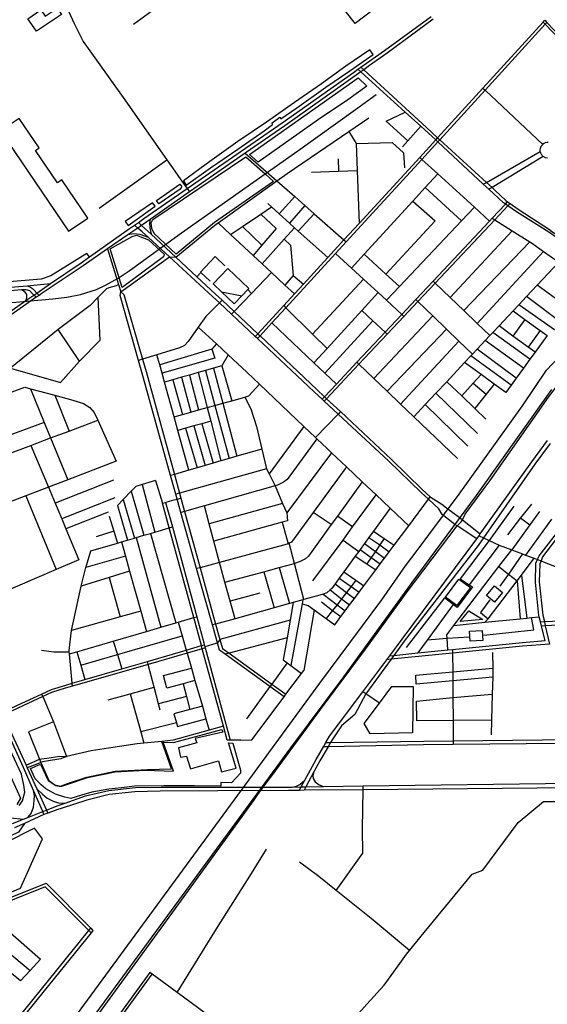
# Model space of a CAD drawing. Header units: millimetres. Extents: x 664923 to 767831, y 3118803 to 3207600.
# Tile 318 of 422: x 727833 to 729422, y 3168845 to 3171808. Entities that reach past the tile are written whole.
import ezdxf

# ---------------------------------------------------------------- set-up
doc = ezdxf.new("R2010")
doc.units = ezdxf.units.MM
for name, color, linetype in [('buildings', 5, 'Continuous'), ('parks', 8, 'Continuous'), ('railways', 4, 'Continuous'), ('roads_2', 2, 'Continuous'), ('roads_3', 3, 'Continuous'), ('water', 7, 'Continuous')]:
    doc.layers.add(name, color=color, linetype=linetype)

msp = doc.modelspace()

# ---------------------------------------------------------------- linework, layer by layer
at = {"layer": 'buildings'}
for points in [[(728881, 3172003.58), (728947.85, 3171917.33), (728936.05, 3171908.27), (728955.58, 3171883.07), (728843.49, 3171797.09), (728792.72, 3171862.6), (728798.69, 3171867.18), (728780.27, 3171890.96), (728775.12, 3171887.02), (728757.95, 3171909.18), (728881, 3172003.58)], [(727858.02, 3171811.22), (727896.85, 3171837.62), (727909.62, 3171819.02), (727945.66, 3171843.5), (727958.82, 3171824.31), (727883.96, 3171773.44), (727858.02, 3171811.22)], [(727757.64, 3171499.06), (727980.04, 3171172.24), (728037.96, 3171211.26), (727959.99, 3171325.84), (727947.01, 3171317.09), (727880.48, 3171414.85), (727891.97, 3171422.6), (727831.57, 3171511.36), (727795.77, 3171487.24), (727778.27, 3171512.96), (727757.64, 3171499.06)]]:
    msp.add_lwpolyline(points, close=True, dxfattribs=at)
at = {"layer": 'parks'}
for points in [[(728334.48, 3171310.65), (728407.97, 3171361.95), (728490.28, 3171418.89), (728570.01, 3171473.95), (728595.11, 3171492.44), (728593.15, 3171497.9), (728616.96, 3171514.53), (728619.68, 3171510.4), (728667.55, 3171542.93), (728755.55, 3171604.93), (728828.02, 3171654.64), (728897.35, 3171704.03), (728887.39, 3171717.39), (728815.97, 3171667.97), (728742.21, 3171615.64), (728660.96, 3171558.71), (728576.31, 3171500.17), (728490.09, 3171441.85), (728405.49, 3171381.22), (728326.1, 3171323.27), (728334.48, 3171310.65)], [(728525.68, 3171402.23), (728852.44, 3171632.88), (728878.97, 3171608.52), (728821.53, 3171567.47), (728733.23, 3171508.13), (728551.25, 3171379.15), (728525.68, 3171402.23)], [(728304.04, 3171102.71), (728238.23, 3171165.14), (728231.59, 3171179.83), (728229.32, 3171196.82), (728234.37, 3171207.07), (728514.69, 3171396.01), (728572.76, 3171343.99), (728597.57, 3171321.76), (728420.21, 3171198.15), (728304.04, 3171102.71)], [(728252.42, 3171253.97), (728245.15, 3171264.01), (728315.79, 3171313.42), (728320.11, 3171306.99), (728319.7, 3171301.75), (728316.36, 3171298.02), (728252.42, 3171253.97)], [(728160.04, 3171189.27), (728241.02, 3171246.71), (728232.7, 3171256.73), (728150.9, 3171200.57), (728160.04, 3171189.27)], [(728141.39, 3171001.78), (728105.56, 3171119.06), (728172.22, 3171155.84), (728185, 3171159.48), (728221.21, 3171145.84), (728268.02, 3171102.14), (728266.25, 3171094.55), (728141.39, 3171001.78)], [(729115.39, 3170070.55), (729156.17, 3170124.54), (729190.61, 3170098.79), (729149.83, 3170044.8), (729115.39, 3170070.55)], [(729263.4, 3170104.44), (729287.73, 3170084.53), (729263.36, 3170055.06), (729239.03, 3170074.96), (729263.4, 3170104.44)], [(729185.65, 3170028.82), (729227.93, 3170003.13), (729160.14, 3169997.13), (729185.65, 3170028.82)], [(729187.79, 3169967.63), (729226.38, 3169969.99), (729228.22, 3169939.97), (729189.64, 3169937.62), (729187.79, 3169967.63)], [(728211.57, 3169549.21), (728296.5, 3169546.77), (728265.24, 3169633.15), (728296.9, 3169632.65), (728442.12, 3169672.1), (728444.58, 3169663.98), (728362.08, 3169644.34), (728366.3, 3169631.8), (728311.16, 3169616.94), (728317.53, 3169588.82), (728335.92, 3169591.55), (728348.03, 3169553.16), (728432.44, 3169577.17), (728441.25, 3169543.97), (728485.05, 3169555.44), (728461.83, 3169631.69), (728474.78, 3169630.75), (728497.8, 3169549.17), (728498.14, 3169540.57), (728470.75, 3169511.35), (728438.9, 3169512.27), (728439.26, 3169501.52), (728359.64, 3169502.35), (728267.14, 3169502.43), (728178.78, 3169500.74), (728140.33, 3169496.45), (728102, 3169491.8), (728050.48, 3169482.71), (728019.32, 3169473.79), (727986.99, 3169464.38), (727968.82, 3169467.98), (727941.43, 3169477.3), (727912.02, 3169493.37), (727897.87, 3169504.75), (727879.99, 3169523.66), (727866.16, 3169554.4), (727895.93, 3169567.67), (727918.75, 3169518.25), (727941.9, 3169503.01), (727957.43, 3169500.44), (727978.04, 3169507.38), (728036.98, 3169527.07), (728120.64, 3169544.63), (728211.57, 3169549.21)], [(727835.61, 3169193.73), (727901.56, 3169342.55), (727877.74, 3169374.29), (727788.07, 3169329.38), (727726.71, 3169299.7), (727613.78, 3169255.65), (727607.15, 3169246.89), (727620.58, 3169201.41), (727729.46, 3169245.56), (727760.46, 3169162.58), (727835.61, 3169193.73)]]:
    msp.add_lwpolyline(points, close=True, dxfattribs=at)
for points in [[(727831.97, 3169442.7), (727841.45, 3169457.38), (727848.91, 3169483.05), (727846.03, 3169504.51), (727838.23, 3169537.3), (727783.59, 3169656.14)], [(727754.27, 3169641.38), (727835.5, 3169465.22), (727824.3, 3169446.23)]]:
    msp.add_lwpolyline(points, dxfattribs=at)
at = {"layer": 'railways'}
msp.add_lwpolyline([(726377.97, 3171049.36), (726592.53, 3170922), (726634.53, 3170902.35), (726687, 3170887.48), (726750.88, 3170877.42), (727193.79, 3170902.06), (727933.26, 3170967.73), (727975.65, 3170973.26), (728016.41, 3170981.36), (728064.92, 3170996.4), (728091.43, 3171008.92), (728129.82, 3171030.26), (728162.96, 3171052.83), (728320.78, 3171166.87), (728572.76, 3171343.99), (728671.21, 3171413.14), (728845.02, 3171538.35), (728906.56, 3171583.11)], dxfattribs=at)
at = {"layer": 'roads_2'}
for points in [[(728860.99, 3171665.57), (728869.52, 3171657.7), (729058.02, 3171483.89), (729092.06, 3171452.8), (729098.7, 3171446.75), (729238.87, 3171318.73), (729255.77, 3171303.32), (729265.53, 3171294.39), (729297.36, 3171263.95), (729302.88, 3171260.11), (729310.16, 3171255.05), (729334.7, 3171237.99), (729431.63, 3171174.58), (729432.28, 3171174.15), (729502.39, 3171126.9), (729625.19, 3171044.13), (729641.46, 3171031), (729642.35, 3171029.87), (729653.14, 3171016.11)], [(729666.66, 3170978.72), (729644.24, 3171011.84), (729635.65, 3171020.93), (729631.81, 3171024.31), (729617.32, 3171037), (729496.66, 3171120.78), (729427.34, 3171168.92), (729329.66, 3171229.92), (729303.73, 3171248.23), (729296.5, 3171253.33), (729290.68, 3171257.44), (729260.1, 3171285.12), (729246.49, 3171297.73), (729229.58, 3171313.39), (729092.7, 3171440.21), (729086.11, 3171446.32), (729052.14, 3171477.8), (729041.14, 3171487.72), (728994.04, 3171530.27), (728872.67, 3171639.87), (728860.22, 3171651.1), (728851.57, 3171658.92)], [(729402.66, 3171406.52), (729401.19, 3171411.93), (729400.91, 3171415.63), (729401.55, 3171421.19), (729404, 3171427.51), (729404.52, 3171428.39), (729408.6, 3171432.74), (729411.24, 3171435.55), (729417.28, 3171438.69), (729421.17, 3171439.72), (729424.7, 3171440.1)], [(729229.58, 3171313.39), (729238.87, 3171318.73), (729401.19, 3171411.93)], [(729423.22, 3171391.23), (729416.86, 3171392.69), (729410.31, 3171396.35), (729406.22, 3171400.42), (729402.66, 3171406.52)], [(729410.31, 3171396.35), (729255.77, 3171303.32), (729246.49, 3171297.73)], [(728190.64, 3171198.08), (728200.4, 3171189.2), (728229.08, 3171163.08), (728303.43, 3171093.81), (728366.81, 3171034.76), (728423.43, 3170982), (728442.69, 3170963.88), (728479.21, 3170929.49), (728550.11, 3170862.74), (728557.01, 3170856.24), (728728.17, 3170695.1), (728751.31, 3170673.45), (728757.7, 3170667.47), (728799.28, 3170628.56), (728952.93, 3170484.77), (729045.31, 3170394.29), (729069.83, 3170372.55), (729072.86, 3170369.86), (729105.12, 3170349.89), (729119.02, 3170339.16)], [(728226.31, 3171207.1), (728224.12, 3171195.6), (728224.8, 3171181.35), (728229.08, 3171163.08)], [(728220.67, 3171152.46), (728196.11, 3171161.77), (728176.56, 3171163.37), (728159.05, 3171160.73)], [(729106.03, 3170318.83), (729095.43, 3170335.84), (729064.02, 3170364.76), (729041.9, 3170385.11), (728945.46, 3170479.47), (728792.41, 3170621.38), (728750.72, 3170660.05), (728744.31, 3170666), (728720.35, 3170688.22), (728549.68, 3170848.24), (728542.75, 3170854.74), (728471.57, 3170921.48), (728434.74, 3170956.01), (728415.22, 3170974.31), (728284.42, 3171094.09), (728220.67, 3171152.46), (728201.8, 3171169.28), (728188.58, 3171181.06), (728178.85, 3171189.74)], [(728030.44, 3168759.6), (728283.84, 3169106.78), (728540.31, 3169460.82), (728550.6, 3169476.31), (728578.75, 3169514.03), (728592.43, 3169532.22), (728739.05, 3169731.49), (728874.59, 3169913.94), (729000.26, 3170086.16), (729150.78, 3170284.9), (729163.13, 3170296.67), (729166.37, 3170302.95), (729174.79, 3170319.55), (729248.93, 3170419.78), (729425.53, 3170671.8), (729477.17, 3170739.71), (729519.56, 3170790.75), (729548.02, 3170820.95), (729604.97, 3170869.67), (729648.71, 3170898.87), (729699.02, 3170929.06)], [(728674.94, 3169488.53), (728680.7, 3169499.02), (728691.53, 3169518.75), (728725.98, 3169581.49), (728747.9, 3169619.4), (728755.38, 3169632.32), (728766.6, 3169651.74), (728866.37, 3169785.09), (728938.77, 3169881.85), (728947.56, 3169893.61), (728984.81, 3169943.39), (729210.49, 3170245.92), (729216.63, 3170254.55), (729220.2, 3170261.08), (729375.71, 3170476.94), (729422.56, 3170541.18)], [(729430.42, 3170532.56), (729384.47, 3170470.9), (729229.83, 3170248.75), (729213.57, 3170225.39), (728991.65, 3169937.32), (728960.5, 3169894.91), (728951.87, 3169883.16), (728875.41, 3169779.05), (728842.22, 3169716.65), (728802.02, 3169682.65), (728776.29, 3169644.09), (728769.45, 3169632.53), (728761.83, 3169619.67), (728736.79, 3169577.4), (728719.09, 3169544.1), (728695.31, 3169499.38), (728690.02, 3169488.86)], [(729119.02, 3170339.16), (729160.47, 3170307.56)], [(729144.2, 3170289.19), (729106.03, 3170318.83)], [(729160.47, 3170307.56), (729166.37, 3170302.95), (729186.4, 3170287.3), (729220.2, 3170261.08)], [(729210.49, 3170245.92), (729150.78, 3170284.9), (729144.2, 3170289.19)], [(728719.09, 3169544.1), (728715.61, 3169533.01), (728716.79, 3169523.91), (728722.93, 3169514.52), (728734.98, 3169505.14), (728748.17, 3169500.12)], [(728643.4, 3169498.36), (728653.56, 3169498.38), (728680.7, 3169499.02), (728695.31, 3169499.38), (728748.17, 3169500.12), (728867.49, 3169501.79), (729494.68, 3169510.64)], [(728653.56, 3169498.38), (728666.8, 3169501.2), (728677.26, 3169506.52), (728691.53, 3169518.75)], [(727811.16, 3169389.11), (727844.4, 3169402.02), (727857.31, 3169407.03), (727902.46, 3169424.56), (727914.03, 3169429.06), (727946.26, 3169441.57), (727969.9, 3169449.96), (728031.55, 3169471.84), (728101.2, 3169488.18), (728181.69, 3169496.69), (728258.88, 3169497.74), (728429.41, 3169498.01)], [(728429.63, 3169487), (728256.63, 3169485.93), (728179.94, 3169484.28), (728102.43, 3169476.32), (728035.06, 3169458.65), (727958.51, 3169434.22), (727947.65, 3169430.75), (727918.13, 3169420.07), (727906.27, 3169415.78), (727847.74, 3169389.08), (727817.99, 3169375.5)], [(728429.41, 3169498.01), (728643.4, 3169498.36)], [(728643.09, 3169488.34), (728429.63, 3169487)], [(729496.27, 3169496.28), (728867.34, 3169490.48), (728690.02, 3169488.86), (728674.94, 3169488.53), (728643.09, 3169488.34)], [(727606.15, 3169355.26), (727640.87, 3169355.18), (727663.92, 3169356.86), (727735.1, 3169382.01), (727805.91, 3169405.94), (727844.4, 3169402.02)], [(727847.74, 3169389.08), (727829.82, 3169362.55), (727761.66, 3169330.08), (727661.13, 3169288.36), (727620.22, 3169268.03)]]:
    msp.add_lwpolyline(points, dxfattribs=at)
at = {"layer": 'roads_3'}
for points in [[(727719.85, 3172268.91), (727724.8, 3172262.13), (727779.51, 3172187.24), (727837.6, 3172107.72), (727861.08, 3172074.75), (727887.38, 3172037.83), (727901.24, 3172010.83), (727904.55, 3172002.82), (727912, 3171984.78), (727937.24, 3171929.54), (727997.67, 3171797.28), (728023.95, 3171742.83), (728145.35, 3171574.32), (728276.85, 3171386), (728300.64, 3171351.93), (728311.89, 3171336.18)], [(728176.39, 3171794.94), (728264.36, 3171859.59), (728392.68, 3171953.9), (728438.8, 3171987.79)], [(727776.08, 3170910.1), (727851.99, 3170963.24), (727866.86, 3170973.34), (727875.94, 3170979.53), (727884.54, 3170985.37), (727926.43, 3171013.85), (728018.01, 3171076.13), (728043.52, 3171094.16), (728164.26, 3171179.45), (728178.85, 3171189.74), (728190.64, 3171198.08), (728206.85, 3171209.53), (728337.68, 3171300.06), (728623.99, 3171498.17), (728838.27, 3171649.53), (728851.57, 3171658.92), (728860.99, 3171665.57), (728932.26, 3171715.92), (729072.06, 3171818.13)], [(729078.52, 3171809.79), (728940.03, 3171707.7), (728887.03, 3171670.12), (728869.52, 3171657.7), (728860.22, 3171651.1), (728632.09, 3171489.29), (728512.79, 3171406.32), (728345.07, 3171289.69), (728226.31, 3171207.1), (728215.81, 3171199.8), (728200.4, 3171189.2), (728188.58, 3171181.06), (728159.05, 3171160.73), (728097.35, 3171118.24), (728023.91, 3171067.69), (727901.35, 3170984.98), (727891.82, 3170978.55), (727883.05, 3170972.63), (727858.51, 3170956.07), (727783.54, 3170903.27)], [(728542.75, 3170854.74), (728550.11, 3170862.74), (728628.26, 3170947.82), (728660.5, 3170982.93), (728687.54, 3171012.37), (728761.1, 3171092.46), (728809.9, 3171145.58), (728855.15, 3171194.86), (729037.86, 3171393.78), (729086.11, 3171446.32), (729092.06, 3171452.8), (729228.21, 3171602.15), (729409.53, 3171801.05), (729414.87, 3171806.9)], [(729421.1, 3171800.39), (729415.78, 3171794.55), (729234.77, 3171596), (729098.7, 3171446.75), (729092.7, 3171440.21), (729044.54, 3171387.71), (728816.85, 3171139.49), (728784.69, 3171104.43), (728634.95, 3170941.19), (728592.97, 3170895.44), (728557.01, 3170856.24), (728549.68, 3170848.24)], [(729639.99, 3171560.78), (729594.93, 3171608.27), (729415.78, 3171794.55), (729409.53, 3171801.05)], [(729414.87, 3171806.9), (729421.1, 3171800.39), (729590.66, 3171622.55), (729599.57, 3171613.36), (729652.76, 3171558.57)], [(729228.21, 3171602.15), (729234.77, 3171596), (729408.6, 3171432.74)], [(729002.66, 3171443.58), (728937.13, 3171502.52), (728994.04, 3171530.27)], [(728284.42, 3171094.09), (728303.43, 3171093.81), (728421.12, 3171189.61), (728430.73, 3171196.47), (728607.93, 3171322.82), (728638.93, 3171344.92), (728824.07, 3171471.49), (728884.5, 3171512.79)], [(729041.14, 3171487.72), (729002.66, 3171443.58), (728986.62, 3171425.18)], [(728824.07, 3171471.49), (728846.24, 3171435.84), (728849.25, 3171354.38), (728855.15, 3171194.86)], [(728846.24, 3171435.84), (728954.54, 3171439.04), (728989.66, 3171407.54), (728992.16, 3171362.54)], [(728512.79, 3171406.32), (728607.93, 3171322.82), (728661.64, 3171275.69), (728692.21, 3171248.86), (728720.56, 3171223.98), (728809.9, 3171145.58), (728816.85, 3171139.49)], [(728072.6, 3171240.82), (728276.85, 3171386)], [(728792.15, 3171389.72), (728792.9, 3171352.39)], [(729037.86, 3171393.78), (729044.54, 3171387.71), (729092.23, 3171344.35), (729202.71, 3171243.9), (729248.5, 3171202.27)], [(728712.07, 3171349.54), (728792.9, 3171352.39), (728849.25, 3171354.38)], [(728832.14, 3171060.84), (728870.33, 3171102.46), (729017.14, 3171262.49), (729054.54, 3171303.26), (729092.23, 3171344.35)], [(728311.89, 3171336.18), (728326.65, 3171315.5)], [(728326.65, 3171315.5), (728337.68, 3171300.06), (728345.07, 3171289.69)], [(729054.54, 3171303.26), (729163.97, 3171202.94)], [(728580.23, 3171254.87), (728591.54, 3171244.71), (728614.55, 3171224.04), (728645.95, 3171195.85), (728661.17, 3171182.18), (728672.24, 3171172.24), (728761.1, 3171092.46)], [(728661.64, 3171275.69), (728614.55, 3171224.04)], [(728744.31, 3170666), (728751.31, 3170673.45), (728786.92, 3170711.33), (728848.82, 3170777.16), (728933.78, 3170867.53), (728984.21, 3170921.16), (729026.06, 3170965.68), (729078.14, 3171021.07), (729248.5, 3171202.27), (729256.21, 3171210.47), (729296.5, 3171253.33), (729302.88, 3171260.11)], [(729310.16, 3171255.05), (729303.73, 3171248.23), (729263.78, 3171205.73), (729084.48, 3171015.03), (729032.37, 3170959.6), (728990.66, 3170915.25), (728940.17, 3170861.54), (728855.14, 3170771.11), (728757.7, 3170667.47), (728750.72, 3170660.05)], [(729017.14, 3171262.49), (729084.05, 3171202.4), (728935.84, 3171042.77)], [(728468.05, 3171161.78), (728503.9, 3171185.86), (728559.54, 3171223.23), (728591.54, 3171244.71)], [(728559.54, 3171223.23), (728605.95, 3171179.74)], [(728692.21, 3171248.86), (728645.95, 3171195.85)], [(728720.56, 3171223.98), (728672.24, 3171172.24)], [(729202.71, 3171243.9), (729163.97, 3171202.94), (728976.99, 3171005.28), (728937.77, 3170963.82)], [(728430.73, 3171196.47), (728468.05, 3171161.78), (728536.01, 3171098.63), (728563.05, 3171073.49), (728591.42, 3171047.12), (728631.83, 3171009.58), (728660.5, 3170982.93)], [(729256.21, 3171210.47), (729263.78, 3171205.73), (729316.58, 3171172.66), (729369.36, 3171139.61), (729378, 3171134.2), (729410.95, 3171110.97), (729456.98, 3171078.51)], [(728562.7, 3171129.57), (728503.9, 3171185.86)], [(728605.95, 3171179.74), (728562.7, 3171129.57), (728536.01, 3171098.63)], [(728661.17, 3171182.18), (728630.03, 3171147.69), (728563.05, 3171073.49)], [(729316.58, 3171172.66), (729129.92, 3170971.71)], [(728630.03, 3171147.69), (728648.99, 3171129.63), (728656.7, 3171038.6), (728687.54, 3171012.37)], [(729369.36, 3171139.61), (729170.54, 3170932.98)], [(728043.52, 3171094.16), (728035.7, 3171105.01), (727926.52, 3171037.24), (727897.57, 3171027.11), (727825.36, 3171020.94), (727376.27, 3170981.94), (727222.04, 3170966.71), (726983.91, 3170951.65), (726975.51, 3170951.12)], [(728097.35, 3171118.24), (728130.86, 3171011.25), (728137.71, 3170989.35)], [(728784.69, 3171104.43), (728832.14, 3171060.84), (728868.68, 3171027.28), (728912.37, 3170987.15), (728937.77, 3170963.82), (728984.21, 3170921.16), (728990.66, 3170915.25)], [(728870.33, 3171102.46), (728935.84, 3171042.77), (728976.99, 3171005.28)], [(729020.24, 3170613.21), (729054.79, 3170650.02), (729086.33, 3170683.63), (729119.19, 3170718.63), (729173.18, 3170776.15), (729192.42, 3170796.65), (729196.62, 3170801.13), (729211.13, 3170816.59), (729235.19, 3170842.22), (729249.62, 3170857.59), (729258.42, 3170866.96), (729276.87, 3170886.61), (729319.62, 3170932.17), (729336.63, 3170950.28), (729359.49, 3170974.65), (729391.99, 3171009.28), (729425.13, 3171044.58), (729456.98, 3171078.51), (729496.66, 3171120.78), (729502.39, 3171126.9)], [(729410.95, 3171110.97), (729211.52, 3170893.91)], [(728137.71, 3170989.35), (728284.42, 3171094.09)], [(728451.34, 3171067.18), (728421.97, 3171095.42), (728377.73, 3171048.58), (728379.18, 3171047.23), (728406.7, 3171021.19)], [(728379.18, 3171047.23), (728366.81, 3171034.76)], [(728415.59, 3171013.34), (728441.28, 3170989), (728479.07, 3170953.18), (728502.06, 3170977.19), (728520.04, 3170995.96), (728523.29, 3170999.35), (728459.82, 3171059.51), (728415.59, 3171013.34)], [(728591.42, 3171047.12), (728531.5, 3170984.3), (728479.21, 3170929.49), (728471.57, 3170921.48)], [(727856.16, 3171007.46), (727926.43, 3171013.85)], [(728656.7, 3171038.6), (728631.83, 3171009.58)], [(728868.68, 3171027.28), (728714.72, 3170862.16)], [(729078.14, 3171021.07), (729084.48, 3171015.03), (729129.92, 3170971.71), (729170.54, 3170932.98), (729211.52, 3170893.91), (729249.62, 3170857.59)], [(727883.05, 3170972.63), (727875.94, 3170979.53), (727863.34, 3170991.75), (727852.81, 3170995.51), (727838.38, 3170995.22), (727784.77, 3170989.9), (727509.97, 3170962.58), (727337.19, 3170945.95), (727233.8, 3170936.01), (727034.89, 3170925.8), (726986.99, 3170922.52), (726978.26, 3170921.92), (726793.03, 3170909.23), (726633.75, 3170898.31), (726555.54, 3170893.36), (726509.28, 3170890.43), (726485.09, 3170888.9)], [(726490.38, 3170906.99), (726514.48, 3170908.14), (726564.95, 3170910.54), (726633.45, 3170913.78), (726791.98, 3170925.63), (726976.61, 3170939.44), (726985.13, 3170940.09), (727031.75, 3170943.56), (727231.07, 3170953.78), (727336.29, 3170963.33), (727378.11, 3170967.13), (727508.68, 3170978.98), (727856.16, 3171007.46), (727865.41, 3171003.28), (727871.85, 3170998.78), (727876.32, 3170994.07), (727884.54, 3170985.37), (727891.82, 3170978.55)], [(728102.15, 3171001.61), (728094.18, 3170998.29), (728070, 3170973.39), (728045.59, 3170948.24), (727948.79, 3170875.6), (727805.08, 3170759.15)], [(727851.99, 3170963.24), (727854.41, 3170971.55), (727854.55, 3170981.06), (727849.3, 3170988.56), (727838.38, 3170995.22)], [(728123.39, 3171006.93), (728102.15, 3171001.61)], [(728130.86, 3171011.25), (728123.39, 3171006.93)], [(728629.39, 3169770.24), (728586.97, 3169800.76), (728451.81, 3169898.01), (728435.08, 3169910.04), (728429.37, 3169932.58), (728413.7, 3169986.39), (728366.21, 3170155.94), (728318.89, 3170324.92), (728307.65, 3170365.06), (728303.39, 3170380.25), (728287.73, 3170436.14), (728200.64, 3170747.1), (728190.81, 3170782.24), (728135.88, 3170978.53), (728137.71, 3170989.35)], [(728137.71, 3170989.35), (728146.89, 3170981.38), (728203.32, 3170786.11), (728213.89, 3170749.57), (728299.28, 3170439.49), (728314.71, 3170383.42), (728318.9, 3170368.19), (728329.96, 3170328.06), (728376.59, 3170158.73), (728423.32, 3169989.05), (728436.02, 3169942.93), (728443.56, 3169915.53), (728463.71, 3169901.19), (728592.6, 3169808.48), (728635.16, 3169777.92)], [(728441.28, 3170989), (728502.06, 3170977.19)], [(728520.04, 3170995.96), (728531.5, 3170984.3)], [(728912.37, 3170987.15), (728863.52, 3170933.47), (728758.84, 3170818.45), (728719.54, 3170775.28)], [(729502.53, 3170928.64), (729391.99, 3171009.28)], [(728013.04, 3170780.47), (728075.87, 3170843.86), (728070, 3170973.39)], [(728442.69, 3170963.88), (728434.74, 3170956.01), (728393.41, 3170914.98), (728370.88, 3170882.93), (728340.66, 3170839.92), (728329.9, 3170827.72), (728314.1, 3170820.36), (728246.67, 3170799.5), (728203.32, 3170786.11), (728190.81, 3170782.24)], [(729026.06, 3170965.68), (729032.37, 3170959.6), (729077.04, 3170916.51), (729118.47, 3170876.52), (729156.06, 3170840.26), (729196.62, 3170801.13)], [(729465.52, 3170895.73), (729359.49, 3170974.65)], [(728628.26, 3170947.82), (728634.95, 3170941.19), (728714.72, 3170862.16), (728758.84, 3170818.45)], [(728863.52, 3170933.47), (728897.29, 3170901.78), (728933.78, 3170867.53), (728940.17, 3170861.54)], [(729319.62, 3170932.17), (729355.05, 3170906.33), (729400.41, 3170873.23), (729422.09, 3170857.42), (729385.68, 3170807.48), (729370, 3170785.98), (729350.3, 3170758.96), (729328.78, 3170729.44), (729312.97, 3170707.78), (729296.99, 3170685.84), (729261.81, 3170711.5), (729222.7, 3170740.03), (729173.18, 3170776.15)], [(729443.78, 3170875.04), (729336.63, 3170950.28)], [(728592.97, 3170895.44), (728719.54, 3170775.28), (728752.56, 3170743.94), (728786.92, 3170711.33)], [(728897.29, 3170901.78), (728752.56, 3170743.94)], [(729077.04, 3170916.51), (728899.53, 3170728.66)], [(729355.05, 3170906.33), (729318.74, 3170856.17)], [(727679.32, 3170807.94), (727805.08, 3170759.15), (727956.04, 3170716.38), (728013.04, 3170780.47), (727948.79, 3170875.6)], [(729004.8, 3170285.24), (728949.29, 3170337.65), (728906.82, 3170377.74), (728864.61, 3170417.59), (728817.61, 3170461.96), (728772.21, 3170504.82), (728758.97, 3170517.32), (728727.65, 3170547.09), (728724.31, 3170550.27), (728688.64, 3170584.19), (728555.18, 3170711.07), (728517.17, 3170747.22), (728461.13, 3170799.2), (728425.53, 3170832.22), (728370.88, 3170882.93)], [(729118.47, 3170876.52), (728940.09, 3170689.86)], [(729370, 3170785.98), (729258.42, 3170866.96)], [(729385.68, 3170807.48), (729364.57, 3170822.83), (729318.74, 3170856.17), (729276.87, 3170886.61)], [(729400.41, 3170873.23), (729364.57, 3170822.83)], [(729156.06, 3170840.26), (728980.31, 3170651.4)], [(729350.3, 3170758.96), (729235.19, 3170842.22)], [(728425.53, 3170832.22), (728411.7, 3170816.96), (728254.92, 3170769.58)], [(728411.7, 3170816.96), (728420.86, 3170789.98), (728262.02, 3170743.87)], [(729328.78, 3170729.44), (729211.13, 3170816.59)], [(728342.53, 3170452.07), (728309.46, 3170571.89), (728298.09, 3170613.1), (728269.29, 3170717.5), (728262.02, 3170743.87), (728254.92, 3170769.58), (728246.67, 3170799.5)], [(728461.13, 3170799.2), (728442.38, 3170766.46), (728417.3, 3170759.38), (728392.79, 3170752.43), (728370.61, 3170746.17), (728344.19, 3170738.69), (728320.63, 3170732.02), (728294.71, 3170724.69), (728269.29, 3170717.5)], [(729152.06, 3170487.12), (729020.24, 3170613.21), (728980.31, 3170651.4), (728940.09, 3170689.86), (728899.53, 3170728.66), (728855.14, 3170771.11), (728848.82, 3170777.16)], [(729312.97, 3170707.78), (729192.42, 3170796.65)], [(728370.61, 3170746.17), (728397.85, 3170640.8), (728408.46, 3170599.72), (728439.35, 3170480.23)], [(728392.79, 3170752.43), (728421.1, 3170647.25), (728464.13, 3170487.44)], [(728417.3, 3170759.38), (728445.07, 3170653.91), (728487.14, 3170494.14)], [(728442.38, 3170766.46), (728472.04, 3170661.4)], [(728294.71, 3170724.69), (728323.96, 3170620.28)], [(728320.63, 3170732.02), (728349.15, 3170627.27)], [(728344.19, 3170738.69), (728372.21, 3170633.68)], [(729237.64, 3170605.9), (729204.27, 3170637.66), (729164.39, 3170675.62), (729119.19, 3170718.63)], [(729222.7, 3170740.03), (729199.19, 3170714.06), (729164.39, 3170675.62)], [(727907.05, 3170595.91), (727728.96, 3170531.02), (727685.97, 3170643.19), (727848.6, 3170702.12), (727865.41, 3170697.57), (727939.24, 3170677.61), (727993.49, 3170662.94), (728025.35, 3170653.06), (728044.13, 3170641.48), (728057.54, 3170626.18), (728068.26, 3170602.38), (728123.79, 3170479.21), (727977.77, 3170423.33), (727919.81, 3170401.16), (727851.37, 3170374.97), (727680.59, 3170309.64), (727547.83, 3170258.84), (727536.05, 3170257.15)], [(727865.41, 3170697.57), (727907.05, 3170595.91), (727926.2, 3170549.19), (727977.77, 3170423.33)], [(728298.09, 3170613.1), (728323.96, 3170620.28), (728349.15, 3170627.27), (728372.21, 3170633.68), (728397.85, 3170640.8), (728421.1, 3170647.25), (728445.07, 3170653.91), (728472.04, 3170661.4), (728511.63, 3170672.39), (728523.47, 3170675.68), (728555.18, 3170711.07)], [(729199.19, 3170714.06), (729237.99, 3170680.92)], [(729261.81, 3170711.5), (729237.99, 3170680.92), (729204.27, 3170637.66)], [(727939.24, 3170677.61), (727982.04, 3170570.1)], [(728511.63, 3170672.39), (728528.95, 3170636.86), (728546.38, 3170583.34), (728562.25, 3170515.98), (728576.16, 3170456.74), (728584.1, 3170441.03), (728602.17, 3170405.24)], [(729212.46, 3170562.99), (729086.33, 3170683.63)], [(728799.28, 3170628.56), (728792.41, 3170621.38), (728724.31, 3170550.27)], [(729054.79, 3170650.02), (729183.31, 3170524.95)], [(727529.55, 3170400.7), (727867.05, 3170527.05), (727926.2, 3170549.19), (727982.04, 3170570.1), (728068.26, 3170602.38)], [(728408.46, 3170599.72), (728381.88, 3170592.25), (728357.46, 3170585.38), (728332.72, 3170578.42), (728309.46, 3170571.89)], [(728332.72, 3170578.42), (728367.24, 3170459.26)], [(728357.46, 3170585.38), (728391.45, 3170466.3)], [(728381.88, 3170592.25), (728415.61, 3170473.32)], [(728688.64, 3170584.19), (728584.1, 3170441.03)], [(728727.65, 3170547.09), (728638.75, 3170424.1), (728627.73, 3170415.73), (728609.82, 3170407.4), (728602.17, 3170405.24), (728389.61, 3170344.97), (728329.96, 3170328.06), (728318.89, 3170324.92)], [(727867.05, 3170527.05), (727919.81, 3170401.16), (727939.86, 3170353.33), (727959.84, 3170305.66), (727972.25, 3170276.07), (728011.58, 3170182.22), (727943.38, 3170153.19), (727766.94, 3170078.1), (727642.45, 3170025.13)], [(728562.25, 3170515.98), (728487.14, 3170494.14), (728464.13, 3170487.44), (728439.35, 3170480.23), (728415.61, 3170473.32), (728391.45, 3170466.3), (728367.24, 3170459.26), (728342.53, 3170452.07), (728299.28, 3170439.49), (728287.73, 3170436.14)], [(728772.21, 3170504.82), (728637.78, 3170324.16)], [(728576.16, 3170456.74), (728314.71, 3170383.42), (728303.39, 3170380.25)], [(728817.61, 3170461.96), (728717.6, 3170325.27), (728651.94, 3170235.52), (728645.21, 3170232.21), (728641.56, 3170230.4), (728638.96, 3170229.12), (728434.91, 3170174.37), (728376.59, 3170158.73), (728366.21, 3170155.94)], [(728116.14, 3170422.35), (727939.86, 3170353.33)], [(728242.18, 3170420.81), (728202.01, 3170408.9), (728182.69, 3170403.17), (728169.39, 3170389.26), (728144.99, 3170363.77), (728127.53, 3170345.52), (728157.61, 3170241.69)], [(728242.18, 3170420.81), (728263.08, 3170352.61)], [(728202.01, 3170408.9), (728240.48, 3170265.95)], [(728602.17, 3170405.24), (728625.15, 3170352.27), (728631.06, 3170338.66), (728637.78, 3170324.16), (728640.12, 3170300.19)], [(728864.61, 3170417.59), (728790.01, 3170314.01), (728771.66, 3170288.53), (728702.97, 3170193.14), (728693.56, 3170185.25), (728678.11, 3170177.53), (728661.09, 3170171.42)], [(729573.09, 3170392.25), (729564.89, 3170385), (729536.89, 3170360.26), (729529.94, 3170351.12), (729518.2, 3170335.67), (729408.19, 3170191.03), (729403.4, 3170179.01), (729399.95, 3170170.34), (729398.23, 3170116.53), (729409.05, 3170015.47), (729413.41, 3169996.33), (729416.32, 3169983.53), (729428.8, 3169928.74), (729347.88, 3169922.56), (729136.98, 3169901.58), (728951.87, 3169883.16), (728938.77, 3169881.85)], [(728947.56, 3169893.61), (728960.5, 3169894.91), (729031.91, 3169902.04), (729122.57, 3169911.1), (729136.9, 3169912.54), (729348.04, 3169933.66), (729404.81, 3169938.21), (729415.54, 3169939.18), (729404.87, 3169982.89), (729401.73, 3169995.77), (729397.98, 3170011.09), (729397.16, 3170014.48), (729386.73, 3170115.54), (729387.43, 3170172.48), (729392.54, 3170183.18), (729398.04, 3170194.66), (729530.55, 3170365.39), (729559.27, 3170391.16), (729567.43, 3170398.47)], [(727851.37, 3170374.97), (727943.38, 3170153.19)], [(728119.79, 3170369.54), (727959.84, 3170305.66)], [(728144.99, 3170363.77), (728179, 3170247.95)], [(728169.39, 3170389.26), (728207.42, 3170256.27)], [(728277.34, 3170356.59), (728298.72, 3170362.55)], [(728298.72, 3170362.55), (728307.65, 3170365.06), (728318.9, 3170368.19)], [(728715.79, 3170119.15), (728807.08, 3170242.09), (728835.92, 3170281.75), (728906.82, 3170377.74)], [(728782.16, 3169987.16), (728800.53, 3170011.75), (728813.12, 3170028.6), (728826.87, 3170047.01), (728841.11, 3170066.07), (728855.26, 3170085.02), (728869.62, 3170104.25), (728905.57, 3170152.39), (728918.91, 3170170.23), (728932.03, 3170187.81), (728946.38, 3170207.02), (728960.83, 3170226.37), (729004.8, 3170285.24), (729064.02, 3170364.76), (729069.83, 3170372.55)], [(728263.08, 3170352.61), (728272.85, 3170355.34), (728277.34, 3170356.59)], [(728458.44, 3169639.47), (728446.9, 3169681.53), (728382.85, 3169914.89), (728380.3, 3169924.2), (728357.26, 3170008.42), (728283.36, 3170278.5), (728263.08, 3170352.61)], [(728272.85, 3170355.34), (728292.95, 3170281.3), (728366.31, 3170011.06), (728387.71, 3169932.25), (728389.19, 3169926.79), (728390.67, 3169921.32), (728391.72, 3169917.46), (728466.88, 3169639.49)], [(728481.95, 3170005.27), (728467.32, 3170057.89), (728451.45, 3170114.91), (728434.91, 3170174.37), (728417.98, 3170238.13), (728404.02, 3170290.69), (728389.61, 3170344.97)], [(728625.15, 3170352.27), (728404.02, 3170290.69)], [(728949.29, 3170337.65), (728899.2, 3170269.1), (728885.23, 3170249.97), (728871.74, 3170231.51), (728858.9, 3170213.94), (728854.15, 3170207.44), (728843.98, 3170193.51), (728809.17, 3170145.85), (728795.77, 3170127.53), (728782.93, 3170109.96), (728773.1, 3170096.5), (728767.97, 3170091.81), (728758.48, 3170083.16), (728747.72, 3170079.48), (728737.15, 3170075.86), (728689.48, 3170062.67), (728685.81, 3170061.66), (728656.54, 3170053.56), (728645.88, 3170050.62), (728599.76, 3170037.85), (728481.95, 3170005.27), (728423.32, 3169989.05), (728413.7, 3169986.39)], [(729321.68, 3170343.97), (729247.01, 3170240.99)], [(729374.2, 3170349.58), (729342.04, 3170308.46), (729302.26, 3170257.61)], [(728099.9, 3170326.04), (727972.25, 3170276.07)], [(728102.55, 3170313.91), (728116.52, 3170269.02), (728127.75, 3170232.95)], [(728771.66, 3170288.53), (728717.6, 3170325.27)], [(728835.92, 3170281.75), (728790.01, 3170314.01)], [(729399.2, 3170328.29), (729369.69, 3170287.84), (729314.98, 3170212.84)], [(729342.04, 3170308.46), (729369.69, 3170287.84)], [(729434.98, 3170305.31), (729356.66, 3170196.9)], [(727991.9, 3169801.84), (727991.07, 3169810.75), (727982.82, 3169899.13), (727982.26, 3169905.08), (727981.83, 3169909.7), (727989.19, 3169969.26), (728017.86, 3170103.48), (728032.56, 3170158.88), (728034.41, 3170165.84), (728047.82, 3170209.55), (728127.75, 3170232.95), (728139.62, 3170236.43), (728157.61, 3170241.69), (728179, 3170247.95), (728183.97, 3170249.4), (728207.42, 3170256.27), (728226.69, 3170261.91), (728240.48, 3170265.95), (728283.36, 3170278.5), (728292.95, 3170281.3)], [(728640.12, 3170300.19), (728623.3, 3170295.49), (728417.98, 3170238.13)], [(728623.3, 3170295.49), (728641.56, 3170230.4)], [(728116.52, 3170269.02), (728063.38, 3170252.05)], [(728183.97, 3170249.4), (728258.35, 3169979.55)], [(728226.69, 3170261.91), (728303.04, 3169992.59)], [(728807.08, 3170242.09), (728854.15, 3170207.44)], [(728931.43, 3170246.75), (728917.78, 3170227.12), (728904.39, 3170207.85), (728891.92, 3170189.9), (728878.45, 3170170.51)], [(728885.23, 3170249.97), (728917.78, 3170227.12), (728946.38, 3170207.02)], [(728899.2, 3170269.1), (728931.43, 3170246.75), (728960.83, 3170226.37)], [(729216.63, 3170254.55), (729229.83, 3170248.75), (729247.01, 3170240.99), (729277.79, 3170227.07), (729314.98, 3170212.84), (729347.75, 3170200.3), (729356.66, 3170196.9), (729382.41, 3170187.05), (729392.54, 3170183.18), (729403.4, 3170179.01), (729413.08, 3170175.32), (729529.45, 3170130.39), (729566.03, 3170116.26), (729633.83, 3170106.29), (729661.36, 3170106.02), (729675.1, 3170105.88)], [(728139.62, 3170236.43), (728151.53, 3170193.65), (728164.17, 3170148.33), (728197.62, 3170028.28), (728214.75, 3169966.83)], [(728689.48, 3170062.67), (728661.09, 3170171.42), (728645.21, 3170232.21)], [(728858.9, 3170213.94), (728891.92, 3170189.9), (728918.91, 3170170.23)], [(728871.74, 3170231.51), (728904.39, 3170207.85), (728932.03, 3170187.81)], [(729247.01, 3170240.99), (729159.67, 3170125.66), (729186.86, 3170107.55), (729197.02, 3170100.79), (729150.99, 3170038.75), (729138.7, 3170048.01), (729112.4, 3170067.8), (728997.02, 3169918.81)], [(729122.57, 3169911.1), (729120.34, 3169945.3), (729119.57, 3169957.12), (729140.66, 3169984.73), (729276.46, 3170162.42), (729314.98, 3170212.84)], [(729277.79, 3170227.07), (729186.86, 3170107.55)], [(728151.53, 3170193.65), (728032.56, 3170158.88)], [(728843.98, 3170193.51), (728878.45, 3170170.51), (728905.57, 3170152.39)], [(729234.43, 3169994.33), (729244.62, 3170004.67), (729331.06, 3170119.08), (729344.16, 3170136.41), (729382.41, 3170187.05)], [(729347.75, 3170200.3), (729305.04, 3170139.72), (729279.55, 3170103.56)], [(728451.45, 3170114.91), (728569, 3170146.59), (728614.68, 3170158.91), (728661.09, 3170171.42)], [(728614.68, 3170158.91), (728645.88, 3170050.62)], [(729276.46, 3170162.42), (729305.04, 3170139.72), (729331.06, 3170119.08), (729340.1, 3170005.16)], [(728164.17, 3170148.33), (728102.66, 3170129.47), (728017.86, 3170103.48)], [(728102.66, 3170129.47), (728136.18, 3170010.88)], [(728569, 3170146.59), (728599.76, 3170037.85)], [(728795.77, 3170127.53), (728831.1, 3170102.29), (728855.26, 3170085.02)], [(728809.17, 3170145.85), (728845.43, 3170120.89), (728869.62, 3170104.25)], [(729344.16, 3170136.41), (729360.59, 3170007.26)], [(728845.43, 3170120.89), (728831.1, 3170102.29), (728817.14, 3170084.15), (728802.7, 3170065.39), (728788.89, 3170047.44), (728775.78, 3170030.42), (728756.72, 3170005.65)], [(728782.93, 3170109.96), (728817.14, 3170084.15), (728841.11, 3170066.07)], [(728556.07, 3170082.39), (728467.32, 3170057.89)], [(728747.72, 3170079.48), (728788.89, 3170047.44), (728813.12, 3170028.6)], [(728767.97, 3170091.81), (728802.7, 3170065.39), (728826.87, 3170047.01)], [(728656.54, 3170053.56), (728647.53, 3170000.82), (728638.49, 3169947.9), (728627.13, 3169881.31), (728639.11, 3169872.3), (728650.12, 3169864.01), (728681.82, 3169840.17)], [(728685.81, 3170061.66), (728683.79, 3170050.46), (728650.12, 3169864.01)], [(728683.79, 3170050.46), (728702, 3170045.42), (728720.19, 3170032.19), (728756.72, 3170005.65), (728782.16, 3169987.16)], [(728741.81, 3170056.04), (728775.78, 3170030.42), (728800.53, 3170011.75)], [(729138.7, 3170048.01), (729060.43, 3169941.02), (729031.91, 3169902.04)], [(729249.26, 3170061.7), (729220.81, 3170023.7), (729244.62, 3170004.67)], [(727982.82, 3169899.13), (728005.33, 3169905.71), (728114.92, 3169937.69), (728214.75, 3169966.83), (728258.35, 3169979.55), (728303.04, 3169992.59), (728310.56, 3169994.79), (728357.26, 3170008.42), (728366.31, 3170011.06)], [(728197.62, 3170028.28), (728136.18, 3170010.88), (727989.19, 3169969.26)], [(728720.19, 3170032.19), (728688.84, 3169849.54)], [(729140.66, 3169984.73), (729234.43, 3169994.33), (729340.1, 3170005.16), (729360.59, 3170007.26), (729374.62, 3170008.7), (729397.98, 3170011.09)], [(729231.36, 3169955.88), (729381.23, 3169971.82), (729374.62, 3170008.7)], [(729401.73, 3169995.77), (729413.41, 3169996.33), (729536.48, 3170002.27), (729565.37, 3170003.65), (729667.23, 3170008.56), (729680.07, 3170009.18)], [(728310.56, 3169994.79), (728322.45, 3169954.06), (728335.03, 3169910.99)], [(728647.53, 3170000.82), (728436.02, 3169942.93), (728429.37, 3169932.58)], [(729680.64, 3169998.2), (729667.9, 3169997.5), (729613.03, 3169994.45), (729566.02, 3169991.84), (729416.32, 3169983.53), (729404.87, 3169982.89)], [(728017.14, 3169865.35), (728127.7, 3169897.47), (728322.45, 3169954.06)], [(728638.49, 3169947.9), (728463.71, 3169901.19), (728451.81, 3169898.01)], [(729186.54, 3169950.03), (729120.34, 3169945.3), (729060.43, 3169941.02)], [(727771.62, 3169719.01), (727780.08, 3169722.93), (727826.87, 3169745.31), (727899.06, 3169778.46), (727928.59, 3169792.03), (727972.01, 3169805.19), (727991.07, 3169810.75), (728029.83, 3169822.04), (728141.34, 3169854.54), (728217.86, 3169876.85), (728335.03, 3169910.99), (728380.3, 3169924.2), (728389.19, 3169926.79)], [(728391.72, 3169917.46), (728382.85, 3169914.89), (728337.65, 3169901.82), (728220.22, 3169867.86), (727991.9, 3169801.84), (727970.66, 3169795.7), (727928.68, 3169782.93), (727902.43, 3169770.67), (727827.97, 3169735.87), (727783.62, 3169715.15), (727775.17, 3169711.2)], [(728114.92, 3169937.69), (728127.7, 3169897.47), (728141.34, 3169854.54)], [(728390.67, 3169921.32), (728399.07, 3169923.75)], [(728399.07, 3169923.75), (728418.42, 3169929.4)], [(728418.42, 3169929.4), (728429.37, 3169932.58)], [(727898.9, 3169910.05), (727936.16, 3169905.13), (727982.26, 3169905.08)], [(728005.33, 3169905.71), (728017.14, 3169865.35), (728029.83, 3169822.04)], [(728335.03, 3169910.99), (728337.65, 3169901.82), (728350.53, 3169856.68), (728361.18, 3169819.34), (728383.33, 3169741.72), (728394.02, 3169704.24), (728403.94, 3169669.47)], [(729136.9, 3169912.54), (729136.98, 3169901.58), (729137.36, 3169845.25), (729137.54, 3169818.48), (729137.88, 3169767.55), (729138.34, 3169698.77), (729138.76, 3169637.57), (729138.84, 3169626.23)], [(729257.44, 3169903.37), (729257.97, 3169856.38), (729257.73, 3169829.63), (729256.05, 3169778.39), (729254.55, 3169700.1), (729253.47, 3169655.68)], [(728256.19, 3169730.33), (728251.22, 3169749.32), (728238.06, 3169799.64), (728220.22, 3169867.86), (728217.86, 3169876.85)], [(728266.1, 3169834.07), (728350.53, 3169856.68)], [(728639.11, 3169872.3), (728592.6, 3169808.48), (728586.97, 3169800.76), (728516.31, 3169703.78)], [(728361.18, 3169819.34), (728325.21, 3169809.58), (728276.5, 3169796.37), (728266.1, 3169834.07)], [(728499.02, 3169639.57), (728531.91, 3169640.21), (728629.39, 3169770.24), (728635.16, 3169777.92), (728681.82, 3169840.17), (728688.84, 3169849.54)], [(729257.73, 3169829.63), (729137.54, 3169818.48), (729027.69, 3169808.3), (729026.39, 3169835.03), (729137.36, 3169845.25), (729257.97, 3169856.38)], [(728099.2, 3169760.65), (728165.83, 3169779.36), (728238.06, 3169799.64)], [(728325.21, 3169809.58), (728335.42, 3169771.02), (728345.85, 3169731.86)], [(728871.06, 3169690.17), (728916.58, 3169751.46), (728953.86, 3169801.65), (729018.21, 3169801), (729016.62, 3169661.98), (728888.48, 3169658.99), (728871.06, 3169690.17)], [(727899.06, 3169778.46), (727902.43, 3169770.67), (727934.84, 3169694.52), (727974.21, 3169590.9)], [(728165.83, 3169779.36), (728197.97, 3169664.63), (728207.56, 3169630.42)], [(728335.42, 3169771.02), (728251.22, 3169749.32)], [(728916.58, 3169751.46), (728875.41, 3169779.05), (728866.37, 3169785.09)], [(729028.3, 3169757.49), (729137.88, 3169767.55), (729256.05, 3169778.39)], [(728383.33, 3169741.72), (728345.85, 3169731.86), (728297.92, 3169719.27), (728305.43, 3169691.3), (728308.35, 3169680.43), (728394.02, 3169704.24)], [(729254.55, 3169700.1), (729138.34, 3169698.77), (729028.83, 3169697.52), (729028.3, 3169757.49)], [(727934.84, 3169694.52), (727859.81, 3169664.63), (727892.55, 3169582.23), (727897.01, 3169572.77), (727920.77, 3169518.27), (727939.44, 3169505.14), (727956.74, 3169501.4), (727974.34, 3169508.01), (728035.53, 3169528.56), (728120.78, 3169545.88), (728217.96, 3169551.29), (728290.01, 3169553.62), (728260.95, 3169635.68)], [(728446.9, 3169681.53), (728403.94, 3169669.47), (728295.85, 3169639.11), (728260.95, 3169635.68), (728207.56, 3169630.42), (728186.86, 3169628.37), (728100.95, 3169615.72), (728048.15, 3169607.49), (727974.21, 3169590.9)], [(728305.43, 3169691.3), (728197.97, 3169664.63)], [(727906.27, 3169415.78), (727902.46, 3169424.56), (727874.92, 3169488.18), (727844.84, 3169557.68), (727793.61, 3169670.56)], [(727803.72, 3169671.09), (727852.5, 3169564.52), (727856.01, 3169556.32), (727884.96, 3169492.82), (727914.03, 3169429.06), (727918.13, 3169420.07)], [(728755.38, 3169632.32), (728769.45, 3169632.53), (729050.23, 3169636.67), (729138.76, 3169637.57), (729585.1, 3169642.14), (729634.3, 3169642.65), (729688.03, 3169643.2), (729698.81, 3169643.3), (730070.07, 3169650.42), (730204.73, 3169651.58), (730230.11, 3169641.89)], [(728476.38, 3169639.51), (728466.88, 3169639.49), (728458.44, 3169639.47)], [(728499.02, 3169639.57), (728476.38, 3169639.51)], [(730230.11, 3169641.89), (730213.48, 3169638.59), (730083.73, 3169636.08), (729699.38, 3169632.06), (729688.57, 3169631.95), (729138.84, 3169626.23), (729049.26, 3169625.31), (728761.83, 3169619.67), (728747.9, 3169619.4)], [(727852.5, 3169564.52), (727882.17, 3169577.4), (727892.55, 3169582.23), (727899.28, 3169583.5), (727914.47, 3169585.5), (727954.06, 3169591.54), (727974.21, 3169590.9)], [(727974.21, 3169590.9), (727956.63, 3169583.82), (727914.43, 3169576.27), (727901.42, 3169574.34), (727897.01, 3169572.77), (727884.52, 3169567.24), (727856.01, 3169556.32)], [(728785.88, 3169187.4), (728866.83, 3169299.35), (728865.8, 3169372.85), (728867.34, 3169490.48), (728867.49, 3169501.79)], [(727857.31, 3169407.03), (727868.02, 3169419.13), (727875.26, 3169437.53), (727876.97, 3169458.13), (727877.52, 3169472.82), (727874.92, 3169488.18)], [(727884.96, 3169492.82), (727901.91, 3169476.65), (727916.06, 3169465.39), (727934.39, 3169455.89), (727949.88, 3169450.73), (727969.9, 3169449.96)], [(728671.83, 3168615.73), (728741.66, 3168690.71), (728878.37, 3168844.64), (728931.36, 3168902.53), (728973.43, 3168960.2), (728998.19, 3168995.24), (729006.99, 3169006.03), (729051.64, 3169060.85), (729196.12, 3169235.83), (729228.15, 3169247.81), (729334.13, 3169391.36), (729411.13, 3169454.52), (729500.29, 3169454.88)], [(728307.13, 3168879.6), (728425.92, 3169071.78), (728531.31, 3169238.61), (728576.85, 3169311.79)], [(729006.99, 3169006.03), (728891.72, 3169102.82), (728785.88, 3169187.4), (728733.98, 3169228.89), (728675.8, 3169271.94)], [(727638.99, 3169099.19), (727647.24, 3169102.5), (727913.23, 3169209.3), (728047.25, 3169073.92), (728053.99, 3169066.26)], [(728048.34, 3169059.33), (728041.22, 3169066.46), (727909.82, 3169198.08), (727729.15, 3169126), (727699.95, 3169114.36), (727650.06, 3169094.45), (727641.85, 3169091.17)], [(727729.15, 3169126), (727896.3, 3168980.78), (727864.68, 3168946.71), (727835.77, 3168915.55), (727745.77, 3168988.6), (727716.71, 3169068.38), (727699.95, 3169114.36)], [(727716.71, 3169068.38), (727864.68, 3168946.71)], [(727840.35, 3168818.08), (727848.24, 3168827.84), (728041.22, 3169066.46), (728047.25, 3169073.92)], [(728053.99, 3169066.26), (728048.34, 3169059.33), (727855.32, 3168822.13), (727847.25, 3168812.22)], [(728225.46, 3168939.82), (728035.13, 3168679.56), (728029.14, 3168671.37), (727875.86, 3168461.76), (727871.53, 3168455.84)], [(728952.98, 3168064.67), (728937.52, 3168128.39), (728918.08, 3168177.28), (728877.17, 3168244.95), (728848.29, 3168268.61), (728807.73, 3168298.12), (728786.9, 3168335.26), (728769.47, 3168385.82), (728758.09, 3168448.19), (728740.29, 3168507.42), (728703.81, 3168587.29), (728671.83, 3168615.73), (728601.06, 3168672.32), (728540.98, 3168707.18), (728307.13, 3168879.6), (728232.3, 3168934.78), (728225.46, 3168939.82)], [(727878.96, 3168450.29), (727883.31, 3168456.26), (728036.37, 3168666.12), (728042.04, 3168673.91), (728232.3, 3168934.78)]]:
    msp.add_lwpolyline(points, dxfattribs=at)
at = {"layer": 'water'}
for points in [[(727960.53, 3168751.76), (728523.36, 3169519.66), (728736.85, 3169810.76), (728924.18, 3170062.44), (728995.25, 3170163.94), (729021.49, 3170198.88), (729157, 3170380.05), (729347.23, 3170646.46), (729419.47, 3170753.07), (729529.35, 3170868.71)], [(729435.36, 3170694.72), (729207.69, 3170376.59), (729014.17, 3170113.94), (728808.88, 3169830.65), (728649, 3169616.49), (727996.07, 3168727.67)]]:
    msp.add_lwpolyline(points, dxfattribs=at)

doc.saveas('drawing.dxf')
